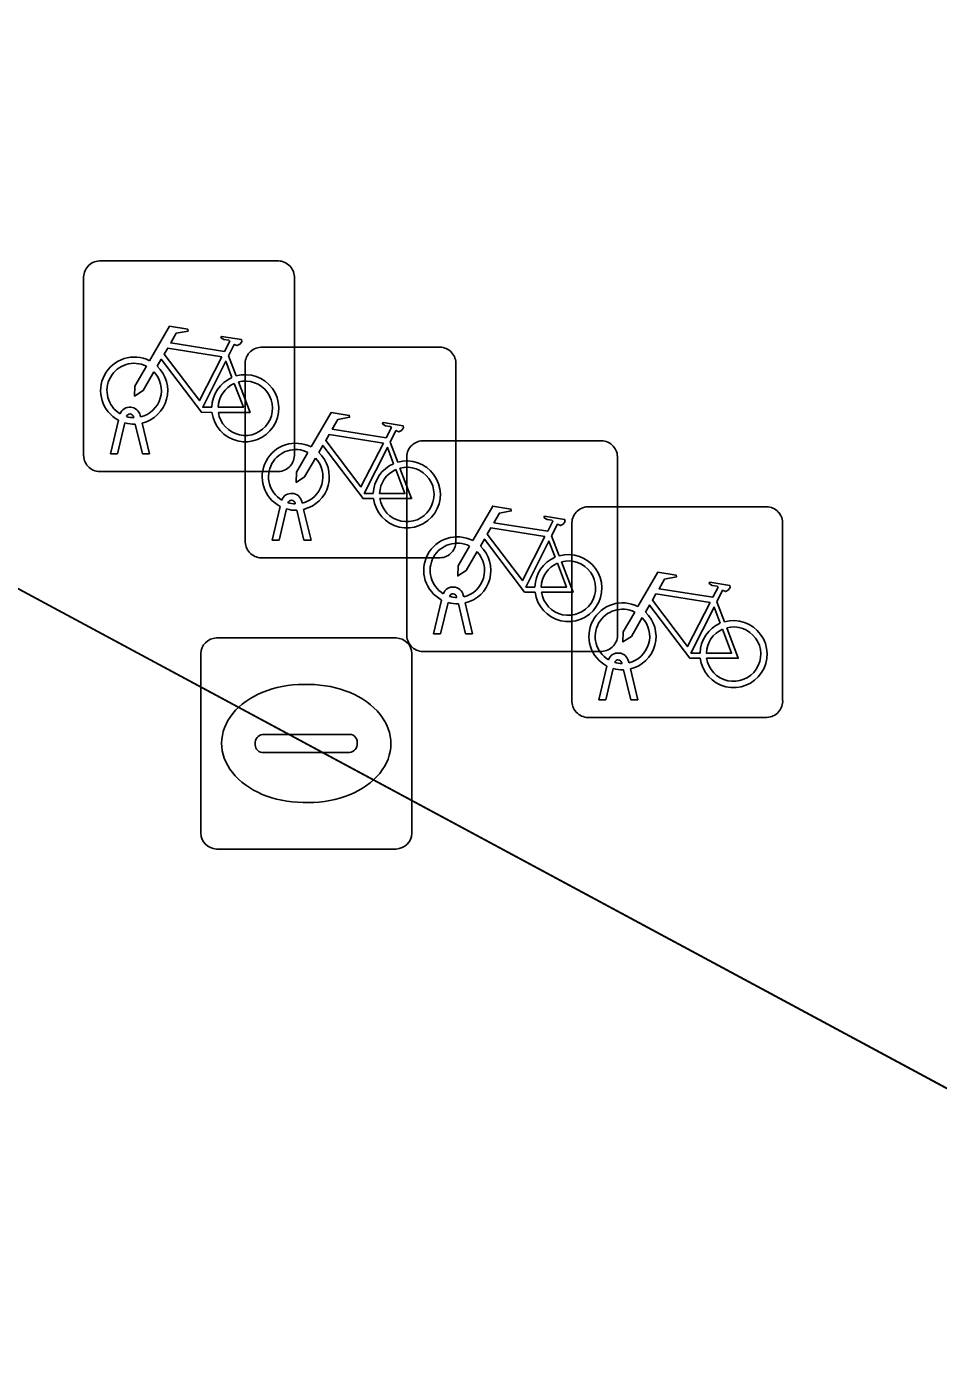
# Model space of a CAD drawing. Extents: x 159489 to 160304, y 383825 to 384531.
# Drawn here: x 159609.84 to 159614.17, y 384313.46 to 384319.76 of the extents above; entities that cross this region are included whole.
import ezdxf

# ---------------------------------------------------------------- set-up
doc = ezdxf.new("R2010")
doc.units = 0
for name, color, linetype in [('IMGEO_Fietsenrek', 7, 'Continuous'), ('IMGEO_Kolk', 7, 'Continuous'), ('IMGEO_Rijbaan_lokaal_gesloten', 7, 'Continuous'), ('IMGEO_Voetpad_open', 7, 'Continuous')]:
    doc.layers.add(name, color=color, linetype=linetype)

msp = doc.modelspace()

# ---------------------------------------------------------------- linework, layer by layer
at = {"layer": 'IMGEO_Fietsenrek'}
for p, q in [((159610.1899, 384318.6445), (159611.0308, 384318.6445)), ((159611.0308, 384318.6445), (159610.1899, 384318.6445)), ((159610.1155, 384317.7199), (159610.1155, 384318.5608)), ((159610.1155, 384318.5608), (159610.1155, 384317.7199)), ((159611.1145, 384318.5701), (159611.1145, 384317.7292)), ((159611.1145, 384317.7292), (159611.1145, 384318.5701)), ((159610.9559, 384318.2355), (159611.7968, 384318.2355)), ((159611.7968, 384318.2355), (159610.9559, 384318.2355)), ((159610.8022, 384318.1942), (159610.8385, 384318.099)), ((159610.8815, 384317.3109), (159610.8815, 384318.1518)), ((159610.8815, 384318.1518), (159610.8815, 384317.3109)), ((159611.8805, 384318.1611), (159611.8805, 384317.3202)), ((159611.8805, 384317.3202), (159611.8805, 384318.1611)), ((159610.2425, 384317.7293), (159610.2808, 384317.8893)), ((159610.3529, 384317.9009), (159610.3519, 384317.9052)), ((159610.3836, 384317.9124), (159610.3854, 384317.9045)), ((159610.3112, 384317.8771), (159610.2759, 384317.7293)), ((159610.394, 384317.7293), (159610.3601, 384317.871)), ((159610.3924, 384317.8753), (159610.4274, 384317.7293)), ((159611.5682, 384317.7852), (159611.6045, 384317.69)), ((159611.7219, 384317.7915), (159612.5628, 384317.7915)), ((159612.5628, 384317.7915), (159611.7219, 384317.7915)), ((159610.2759, 384317.7293), (159610.2425, 384317.7293)), ((159610.4274, 384317.7293), (159610.394, 384317.7293)), ((159611.6475, 384316.8669), (159611.6475, 384317.7078)), ((159611.6475, 384317.7078), (159611.6475, 384316.8669)), ((159612.6465, 384317.7171), (159612.6465, 384316.8762)), ((159612.6465, 384316.8762), (159612.6465, 384317.7171)), ((159611.0401, 384317.6455), (159610.1992, 384317.6455)), ((159610.1992, 384317.6455), (159611.0401, 384317.6455)), ((159611.0085, 384317.3203), (159611.0468, 384317.4803)), ((159611.0772, 384317.4681), (159611.0419, 384317.3203)), ((159611.1189, 384317.4919), (159611.1179, 384317.4962)), ((159611.16, 384317.3203), (159611.1261, 384317.462)), ((159611.1496, 384317.5034), (159611.1514, 384317.4955)), ((159611.1584, 384317.4663), (159611.1934, 384317.3203)), ((159612.5049, 384317.4785), (159613.3458, 384317.4785)), ((159613.3458, 384317.4785), (159612.5049, 384317.4785)), ((159612.4305, 384316.5539), (159612.4305, 384317.3948)), ((159612.4305, 384317.3948), (159612.4305, 384316.5539)), ((159613.4295, 384317.4041), (159613.4295, 384316.5632)), ((159613.4295, 384316.5632), (159613.4295, 384317.4041)), ((159611.0419, 384317.3203), (159611.0085, 384317.3203)), ((159611.1934, 384317.3203), (159611.16, 384317.3203)), ((159612.3342, 384317.3412), (159612.3705, 384317.246)), ((159611.8061, 384317.2365), (159610.9652, 384317.2365)), ((159610.9652, 384317.2365), (159611.8061, 384317.2365)), ((159611.7745, 384316.8763), (159611.8128, 384317.0363)), ((159611.8432, 384317.0241), (159611.8079, 384316.8763)), ((159611.8849, 384317.0479), (159611.8839, 384317.0522)), ((159611.926, 384316.8763), (159611.8921, 384317.018)), ((159611.9156, 384317.0594), (159611.9174, 384317.0515)), ((159611.9244, 384317.0223), (159611.9594, 384316.8763)), ((159613.1172, 384317.0282), (159613.1535, 384316.933)), ((159611.8079, 384316.8763), (159611.7745, 384316.8763)), ((159611.9594, 384316.8763), (159611.926, 384316.8763)), ((159612.5721, 384316.7925), (159611.7312, 384316.7925)), ((159611.7312, 384316.7925), (159612.5721, 384316.7925)), ((159612.5575, 384316.5633), (159612.5958, 384316.7233)), ((159612.6262, 384316.7111), (159612.5909, 384316.5633)), ((159612.6679, 384316.7349), (159612.6669, 384316.7392)), ((159612.709, 384316.5633), (159612.6751, 384316.705)), ((159612.6986, 384316.7464), (159612.7004, 384316.7385)), ((159612.7074, 384316.7093), (159612.7424, 384316.5633)), ((159612.5909, 384316.5633), (159612.5575, 384316.5633)), ((159612.7424, 384316.5633), (159612.709, 384316.5633)), ((159613.3551, 384316.4795), (159612.5142, 384316.4795)), ((159612.5142, 384316.4795), (159613.3551, 384316.4795))]:
    msp.add_line(p, q, dxfattribs=at)
for points in [[(159610.4281, 384318.1712), (159610.5228, 384318.3347), (159610.609, 384318.3209), (159610.6107, 384318.3122), (159610.5546, 384318.3013), (159610.5284, 384318.256), (159610.7836, 384318.2152)], [(159610.7836, 384318.2152), (159610.8086, 384318.264), (159610.8035, 384318.268), (159610.7803, 384318.2717), (159610.7676, 384318.2792), (159610.7666, 384318.2823), (159610.7688, 384318.2869), (159610.8636, 384318.2718), (159610.8659, 384318.2615), (159610.8565, 384318.2491), (159610.8441, 384318.2427), (159610.8296, 384318.2489), (159610.8022, 384318.1942)], [(159610.7707, 384318.19), (159610.5139, 384318.231), (159610.4972, 384318.2022), (159610.6642, 384317.9819), (159610.7707, 384318.19)], [(159610.4488, 384318.1187), (159610.3972, 384318.0295), (159610.3573, 384318.0035), (159610.3585, 384318.051), (159610.413, 384318.1452)], [(159610.7238, 384317.9265), (159610.6741, 384317.9266), (159610.4834, 384318.1783), (159610.4644, 384318.1455)], [(159610.8187, 384318.092), (159610.7894, 384318.1688), (159610.68, 384317.9507), (159610.7227, 384317.9506)], [(159610.7527, 384317.9505), (159610.8726, 384317.9503), (159610.8294, 384318.0639)], [(159610.8492, 384318.0708), (159610.9042, 384317.9262), (159610.7541, 384317.9265)], [(159611.1941, 384317.7622), (159611.2888, 384317.9257), (159611.375, 384317.9119), (159611.3767, 384317.9032), (159611.3206, 384317.8923), (159611.2944, 384317.847), (159611.5496, 384317.8062)], [(159611.5367, 384317.781), (159611.2799, 384317.822), (159611.2632, 384317.7932), (159611.4302, 384317.5729), (159611.5367, 384317.781)], [(159611.5496, 384317.8062), (159611.5746, 384317.855), (159611.5695, 384317.859), (159611.5463, 384317.8627), (159611.5336, 384317.8702), (159611.5326, 384317.8733), (159611.5348, 384317.8779), (159611.6296, 384317.8628), (159611.6319, 384317.8525), (159611.6225, 384317.8401), (159611.6101, 384317.8337), (159611.5956, 384317.8399), (159611.5682, 384317.7852)], [(159611.4898, 384317.5175), (159611.4401, 384317.5176), (159611.2494, 384317.7693), (159611.2304, 384317.7365)], [(159611.5847, 384317.683), (159611.5554, 384317.7598), (159611.446, 384317.5417), (159611.4887, 384317.5416)], [(159611.2148, 384317.7097), (159611.1632, 384317.6205), (159611.1233, 384317.5945), (159611.1245, 384317.642), (159611.179, 384317.7362)], [(159611.5187, 384317.5415), (159611.6386, 384317.5413), (159611.5954, 384317.6549)], [(159611.6152, 384317.6618), (159611.6702, 384317.5172), (159611.5201, 384317.5175)], [(159611.9601, 384317.3182), (159612.0548, 384317.4817), (159612.141, 384317.4679), (159612.1427, 384317.4592), (159612.0866, 384317.4483), (159612.0604, 384317.403), (159612.3156, 384317.3622)], [(159612.3156, 384317.3622), (159612.3406, 384317.411), (159612.3355, 384317.415), (159612.3123, 384317.4187), (159612.2996, 384317.4262), (159612.2986, 384317.4293), (159612.3008, 384317.4339), (159612.3956, 384317.4188), (159612.3979, 384317.4085), (159612.3885, 384317.3961), (159612.3761, 384317.3897), (159612.3616, 384317.3959), (159612.3342, 384317.3412)], [(159612.2558, 384317.0735), (159612.2061, 384317.0736), (159612.0154, 384317.3253), (159611.9964, 384317.2925)], [(159612.3027, 384317.337), (159612.0459, 384317.378), (159612.0292, 384317.3492), (159612.1962, 384317.1289), (159612.3027, 384317.337)], [(159611.9808, 384317.2657), (159611.9292, 384317.1765), (159611.8893, 384317.1505), (159611.8905, 384317.198), (159611.945, 384317.2922)], [(159612.3507, 384317.239), (159612.3214, 384317.3158), (159612.212, 384317.0977), (159612.2547, 384317.0976)], [(159612.2847, 384317.0975), (159612.4046, 384317.0973), (159612.3614, 384317.2109)], [(159612.3812, 384317.2178), (159612.4362, 384317.0732), (159612.2861, 384317.0735)], [(159612.7431, 384317.0052), (159612.8378, 384317.1687), (159612.924, 384317.1549), (159612.9257, 384317.1462), (159612.8696, 384317.1353), (159612.8434, 384317.09), (159613.0986, 384317.0492)], [(159613.0857, 384317.024), (159612.8289, 384317.065), (159612.8122, 384317.0362), (159612.9792, 384316.8159), (159613.0857, 384317.024)], [(159613.0986, 384317.0492), (159613.1236, 384317.098), (159613.1185, 384317.102), (159613.0953, 384317.1057), (159613.0826, 384317.1132), (159613.0816, 384317.1163), (159613.0838, 384317.1209), (159613.1786, 384317.1058), (159613.1809, 384317.0955), (159613.1715, 384317.0831), (159613.1591, 384317.0767), (159613.1446, 384317.0829), (159613.1172, 384317.0282)], [(159613.0388, 384316.7605), (159612.9891, 384316.7606), (159612.7984, 384317.0123), (159612.7794, 384316.9795)], [(159613.1337, 384316.926), (159613.1044, 384317.0028), (159612.995, 384316.7847), (159613.0377, 384316.7846)], [(159612.7638, 384316.9527), (159612.7122, 384316.8635), (159612.6723, 384316.8375), (159612.6735, 384316.885), (159612.728, 384316.9792)], [(159613.0677, 384316.7845), (159613.1876, 384316.7843), (159613.1444, 384316.8979)], [(159613.1642, 384316.9048), (159613.2192, 384316.7602), (159613.0691, 384316.7605)]]:
    msp.add_lwpolyline(points, dxfattribs=at)
for centre, radius, start, end in [((159610.1932, 384318.5666), 0.0779, 92.4484, 184.28452), ((159610.1932, 384318.5666), 0.0779, 92.4484, 184.28452), ((159611.0366, 384318.5668), 0.0779, 2.4484, 94.28452), ((159611.0366, 384318.5668), 0.0779, 2.4484, 94.28452), ((159610.9592, 384318.1576), 0.0779, 92.4484, 184.28452), ((159610.9592, 384318.1576), 0.0779, 92.4484, 184.28452), ((159611.8026, 384318.1578), 0.0779, 2.4484, 94.28452), ((159611.8026, 384318.1578), 0.0779, 2.4484, 94.28452), ((159610.3551, 384318.0299), 0.159, 62.67661, 242.13685), ((159610.3551, 384318.0299), 0.129, 63.31916, 238.90302), ((159610.3551, 384318.0299), 0.159, 283.5766, 46.60424), ((159610.3551, 384318.0299), 0.129, 283.60429, 43.43025), ((159610.8817, 384317.9459), 0.159, 113.3408, 178.32165), ((159610.8817, 384317.9459), 0.159, 187.0065, 105.77075), ((159610.8817, 384317.9459), 0.129, 188.67146, 104.58832), ((159610.8817, 384317.9459), 0.129, 113.92302, 177.95563), ((159610.3349, 384317.9013), 0.0499, 12.8025, 158.69338), ((159610.3349, 384317.9013), 0.0174, 12.8025, 163.45023), ((159610.3551, 384318.0299), 0.129, 253.41502, 269.02044), ((159610.3551, 384318.0299), 0.159, 253.99666, 271.78671), ((159611.1211, 384317.6209), 0.159, 62.67661, 242.13685), ((159611.7252, 384317.7136), 0.0779, 92.4484, 184.28452), ((159611.7252, 384317.7136), 0.0779, 92.4484, 184.28452), ((159612.5686, 384317.7138), 0.0779, 2.4484, 94.28452), ((159612.5686, 384317.7138), 0.0779, 2.4484, 94.28452), ((159610.1934, 384317.7232), 0.0779, 182.4484, 274.28452), ((159610.1934, 384317.7232), 0.0779, 182.4484, 274.28452), ((159611.1211, 384317.6209), 0.129, 63.31916, 238.90302), ((159611.0368, 384317.7234), 0.0779, 272.4484, 4.28452), ((159611.0368, 384317.7234), 0.0779, 272.4484, 4.28452), ((159611.1211, 384317.6209), 0.129, 283.60429, 43.43025), ((159611.1211, 384317.6209), 0.159, 283.5766, 46.60424), ((159611.6477, 384317.5369), 0.159, 187.0065, 105.77075), ((159611.6477, 384317.5369), 0.159, 113.3408, 178.32165), ((159611.6477, 384317.5369), 0.129, 113.92302, 177.95563), ((159611.6477, 384317.5369), 0.129, 188.67146, 104.58832), ((159611.1009, 384317.4923), 0.0499, 12.8025, 158.69338), ((159611.1009, 384317.4923), 0.0174, 12.8025, 163.45023), ((159611.1211, 384317.6209), 0.159, 253.99666, 271.78671), ((159611.1211, 384317.6209), 0.129, 253.41502, 269.02044), ((159612.5082, 384317.4006), 0.0779, 92.4484, 184.28452), ((159612.5082, 384317.4006), 0.0779, 92.4484, 184.28452), ((159613.3516, 384317.4008), 0.0779, 2.4484, 94.28452), ((159613.3516, 384317.4008), 0.0779, 2.4484, 94.28452), ((159611.8871, 384317.1769), 0.159, 62.67661, 242.13685), ((159611.8028, 384317.3144), 0.0779, 272.4484, 4.28452), ((159611.8028, 384317.3144), 0.0779, 272.4484, 4.28452), ((159610.9594, 384317.3142), 0.0779, 182.4484, 274.28452), ((159610.9594, 384317.3142), 0.0779, 182.4484, 274.28452), ((159611.8871, 384317.1769), 0.129, 63.31916, 238.90302), ((159611.8871, 384317.1769), 0.129, 283.60429, 43.43025), ((159611.8871, 384317.1769), 0.159, 283.5766, 46.60424), ((159612.4137, 384317.0929), 0.159, 113.3408, 178.32165), ((159612.4137, 384317.0929), 0.159, 187.0065, 105.77075), ((159612.4137, 384317.0929), 0.129, 113.92302, 177.95563), ((159612.4137, 384317.0929), 0.129, 188.67146, 104.58832), ((159611.8669, 384317.0483), 0.0499, 12.8025, 158.69338), ((159611.8669, 384317.0483), 0.0174, 12.8025, 163.45023), ((159611.8871, 384317.1769), 0.159, 253.99666, 271.78671), ((159611.8871, 384317.1769), 0.129, 253.41502, 269.02044), ((159612.6701, 384316.8639), 0.159, 62.67661, 242.13685), ((159612.6701, 384316.8639), 0.129, 63.31916, 238.90302), ((159612.6701, 384316.8639), 0.129, 283.60429, 43.43025), ((159612.6701, 384316.8639), 0.159, 283.5766, 46.60424), ((159613.1967, 384316.7799), 0.159, 187.0065, 105.77075), ((159612.5688, 384316.8704), 0.0779, 272.4484, 4.28452), ((159612.5688, 384316.8704), 0.0779, 272.4484, 4.28452), ((159613.1967, 384316.7799), 0.159, 113.3408, 178.32165), ((159613.1967, 384316.7799), 0.129, 113.92302, 177.95563), ((159613.1967, 384316.7799), 0.129, 188.67146, 104.58832), ((159611.7254, 384316.8702), 0.0779, 182.4484, 274.28452), ((159611.7254, 384316.8702), 0.0779, 182.4484, 274.28452), ((159612.6499, 384316.7353), 0.0499, 12.8025, 158.69338), ((159612.6499, 384316.7353), 0.0174, 12.8025, 163.45023), ((159612.6701, 384316.8639), 0.159, 253.99666, 271.78671), ((159612.6701, 384316.8639), 0.129, 253.41502, 269.02044), ((159613.3518, 384316.5574), 0.0779, 272.4484, 4.28452), ((159613.3518, 384316.5574), 0.0779, 272.4484, 4.28452), ((159612.5084, 384316.5572), 0.0779, 182.4484, 274.28452), ((159612.5084, 384316.5572), 0.0779, 182.4484, 274.28452)]:
    msp.add_arc(centre, radius, start, end, dxfattribs=at)
at = {"layer": 'IMGEO_Kolk'}
for p, q in [((159610.7449, 384316.8565), (159611.5971, 384316.8565)), ((159610.6705, 384315.9299), (159610.6705, 384316.7821)), ((159611.6715, 384316.7821), (159611.6715, 384315.9299)), ((159611.1585, 384316.6357), (159611.1835, 384316.6357)), ((159610.972, 384316.3993), (159611.3699, 384316.3993)), ((159610.9289, 384316.3499), (159610.9289, 384316.3621)), ((159611.3665, 384316.3127), (159610.9686, 384316.3127)), ((159611.413, 384316.3621), (159611.413, 384316.3499)), ((159611.1805, 384316.0763), (159611.1556, 384316.0763)), ((159611.5971, 384315.8555), (159610.7449, 384315.8555))]:
    msp.add_line(p, q, dxfattribs=at)
for points in [[(159610.7449, 384316.8565), (159611.5971, 384316.8565)], [(159610.6705, 384315.9299), (159610.6705, 384316.7821)], [(159611.6715, 384316.7821), (159611.6715, 384315.9299)], [(159611.5971, 384315.8555), (159610.7449, 384315.8555)]]:
    msp.add_lwpolyline(points, dxfattribs=at)
for centre, radius, start, end in [((159610.747, 384316.78), 0.0765, 91.55205, 178.44795), ((159610.747, 384316.78), 0.0765, 91.55205, 178.44795), ((159611.595, 384316.78), 0.0765, 1.55205, 88.44795), ((159611.595, 384316.78), 0.0765, 1.55205, 88.44795), ((159610.9691, 384316.3591), 0.0403, 85.87752, 175.75265), ((159611.3744, 384316.3609), 0.0386, 1.73085, 96.63898), ((159610.9656, 384316.3492), 0.0366, 178.93798, 274.71019), ((159611.3704, 384316.3555), 0.043, 264.86636, 352.45326), ((159610.747, 384315.932), 0.0765, 181.55205, 268.44795), ((159610.747, 384315.932), 0.0765, 181.55205, 268.44795), ((159611.595, 384315.932), 0.0765, 271.55205, 358.44795), ((159611.595, 384315.932), 0.0765, 271.55205, 358.44795)]:
    msp.add_arc(centre, radius, start, end, dxfattribs=at)
for centre, major_axis, ratio, start_param, end_param in [((159611.157, 384316.356), (-0.3872, 0.002), 0.722429, 4.712389, 7.853982), ((159611.182, 384316.356), (-0.3901, 0.002), 0.717154, 1.570796, 4.712389)]:
    msp.add_ellipse(centre, major_axis=major_axis, ratio=ratio, start_param=start_param, end_param=end_param, dxfattribs=at)
at = {"layer": 'IMGEO_Rijbaan_lokaal_gesloten'}
msp.add_lwpolyline([(159660.257, 384289.932), (159577.41, 384334.529), (159578.411, 384329.953), (159580.7, 384328.729), (159648.201, 384292.407), (159658.313, 384286.981), (159698.746, 384265.2), (159711.716, 384258.252), (159772.562, 384225.477)], dxfattribs=at)
at = {"layer": 'IMGEO_Voetpad_open'}
msp.add_lwpolyline([(159576.419, 384335.063), (159577.378, 384334.543), (159577.41, 384334.529), (159660.257, 384289.932)], dxfattribs=at)

doc.saveas('drawing.dxf')
